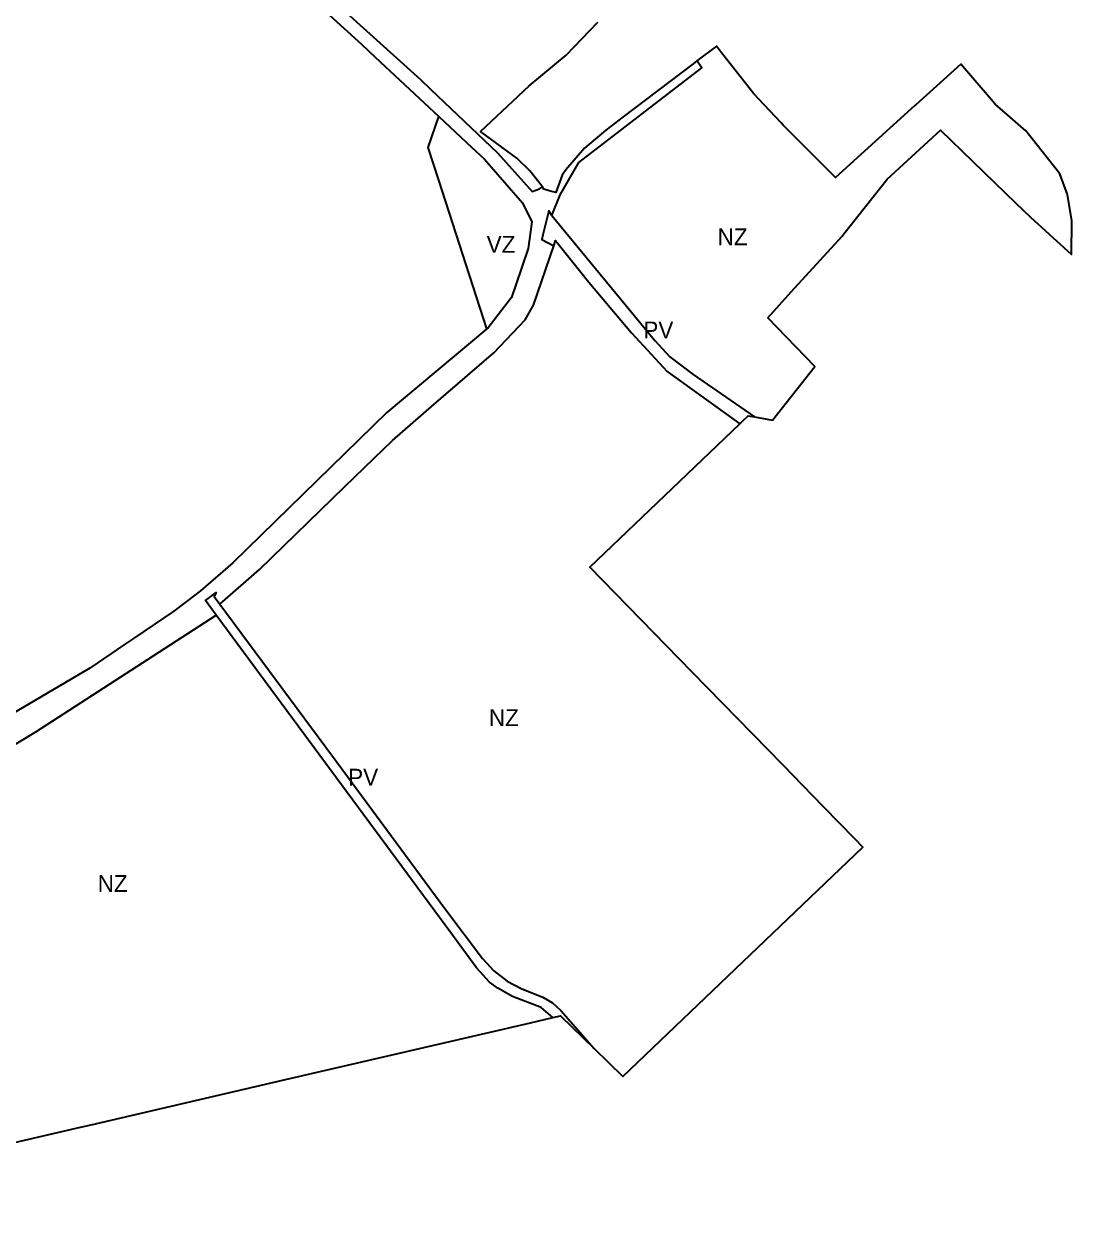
# Model space of a CAD drawing. Extents: x -650451 to -642268, y -1075216 to -1066610.
# Drawn here: x -644423 to -643489, y -1073553 to -1072480 of the extents above; entities that cross this region are included whole.
import ezdxf

# ---------------------------------------------------------------- set-up
doc = ezdxf.new("R2010")
doc.units = 0
doc.header["$LTSCALE"] = 6
doc.layers.add('1', color=7, linetype='Continuous', lineweight=35)
doc.layers.add('2', color=7, linetype='Continuous')

msp = doc.modelspace()

# ---------------------------------------------------------------- linework, layer by layer
at = {"layer": '1'}
for points in [[(-645054.89, -1071761.24), (-645032.12, -1071770.35), (-645018.25, -1071775.91), (-644960.64, -1071817.09), (-644949.54, -1071825.04), (-644862.66, -1071887.21), (-644695.23, -1072018.87), (-644636.46, -1072065.09), (-644588.85, -1072102.53), (-644478.48, -1072182.31), (-644419.24, -1072221.55), (-644364.37, -1072263.96), (-644360.49, -1072267.17), (-644321.52, -1072299.46), (-644287.37, -1072330.05), (-644186.79, -1072422.99), (-644069.52, -1072528.88), (-644060.18, -1072537.75), (-644000.81, -1072594.17), (-643970.07, -1072628.8), (-643963.42, -1072626.24), (-643960.87, -1072624.65)], [(-645021.3, -1071791.05), (-645006.76, -1071802.39), (-644999.75, -1071806.6), (-644996.62, -1071808.6), (-644965.77, -1071828.29), (-644923.07, -1071858.92), (-644871.18, -1071896.16), (-644850.99, -1071912), (-644848.51, -1071913.94), (-644782.12, -1071966.02), (-644704.85, -1072026.63), (-644595.43, -1072112.45), (-644487.07, -1072191.01), (-644480.98, -1072196.8), (-644431.08, -1072231.95), (-644303.63, -1072333.96), (-644289.42, -1072345.33), (-644272.87, -1072360.39), (-644121.7, -1072497.82), (-644109.86, -1072508.89), (-644053.21, -1072561.84)], [(-643960.87, -1072624.65), (-643971.94, -1072610.28), (-643983.64, -1072599.15), (-644015.96, -1072575.24), (-643972.47, -1072534.49), (-643939.76, -1072507.17), (-643911.4, -1072477.79)], [(-643771.73, -1072829.64), (-643755.57, -1072832.64), (-643717.83, -1072784.76), (-643759.87, -1072741.29), (-643738.9, -1072718.28), (-643693.54, -1072668.49), (-643691.94, -1072666.45), (-643653.54, -1072617.62), (-643606.02, -1072574.01), (-643538.58, -1072639.1), (-643525.62, -1072651.6), (-643489.15, -1072684.88), (-643488.71, -1072654.91), (-643492.55, -1072631.48), (-643499.6, -1072613.11), (-643529.75, -1072574.65), (-643557.17, -1072550.96), (-643587.82, -1072515.24), (-643627.98, -1072551.54), (-643628.66, -1072552.16), (-643699.45, -1072616.14), (-643746.13, -1072569.58), (-643748, -1072567.6), (-643767.84, -1072546.53), (-643772.38, -1072541.7), (-643787.69, -1072522.22), (-643801.18, -1072505.04), (-643805.58, -1072499.12), (-643823.09, -1072512.42)], [(-643823.09, -1072512.42), (-643826.36, -1072514.9), (-643888.68, -1072562.22), (-643904.32, -1072574.09), (-643923.21, -1072590.2), (-643940.03, -1072609.4), (-643943.11, -1072614.26), (-643948.93, -1072629.7), (-643954.77, -1072628.14), (-643959.4, -1072626.57), (-643960.87, -1072624.65)], [(-643952.38, -1072650.16), (-643944.98, -1072631.75), (-643928.21, -1072602.89), (-643818.72, -1072518.56), (-643823.09, -1072512.42)], [(-644010.26, -1072751.03), (-644053.2, -1072618.77), (-644062.69, -1072589.53), (-644053.21, -1072561.84)], [(-644053.21, -1072561.84), (-644023.62, -1072589.48), (-644020.16, -1072592.7), (-644012.35, -1072600), (-644006.41, -1072606.81), (-643978.55, -1072638.72), (-643970.28, -1072655.79), (-643973.49, -1072679.63), (-643984.55, -1072711.81), (-643988.48, -1072723.23), (-644009.27, -1072750.21), (-644010.26, -1072751.03)], [(-643952.38, -1072650.16), (-643955.1, -1072645.88), (-643960.39, -1072667.32), (-643961.44, -1072671.57), (-643950.72, -1072677.23)], [(-643952.38, -1072650.16), (-643860.56, -1072761.63), (-643847.1, -1072776.06), (-643826.25, -1072791.8), (-643771.73, -1072829.64)], [(-644248.39, -1072996.52), (-644213.19, -1072965.71), (-644137.11, -1072891.95), (-644110.69, -1072866.34), (-644094.57, -1072850.72), (-644057.56, -1072818.67), (-644004.24, -1072772.48), (-643976.09, -1072743.13), (-643968.86, -1072729.95), (-643950.72, -1072677.23)], [(-643950.72, -1072677.23), (-643949.07, -1072672.43), (-643919.55, -1072709.6), (-643881.34, -1072754.6), (-643849.5, -1072789.12), (-643784.73, -1072835.75)], [(-644010.26, -1072751.03), (-644099.4, -1072825.88), (-644236.74, -1072959.83), (-644265.63, -1072984.81), (-644289.29, -1073002.89), (-644325.45, -1073027.23), (-644333.31, -1073032.51), (-644364.45, -1073053.47), (-644473.14, -1073117.58), (-644486.21, -1073126.35), (-644529.95, -1073158.06)], [(-643914.7, -1073392.62), (-643888.98, -1073417.72), (-643674.98, -1073213.24), (-643682, -1073206.04), (-643710.23, -1073177.1), (-643728.75, -1073158.08), (-643746.24, -1073140.18), (-643827.17, -1073057.19), (-643918.49, -1072963.57), (-643784.73, -1072835.75)], [(-643784.73, -1072835.75), (-643782.64, -1072833.75), (-643777.25, -1072828.61), (-643771.73, -1072829.64)], [(-644251.67, -1073006.23), (-644261.15, -1072993.37), (-644251.63, -1072986.07), (-644253.34, -1072989.81), (-644248.39, -1072996.52)], [(-644248.39, -1072996.52), (-644148.02, -1073132.2), (-644047.66, -1073267.87), (-644014.28, -1073312.31), (-644004.23, -1073323.44), (-643992.28, -1073332.5), (-643979.05, -1073339.57), (-643960.48, -1073347.01), (-643951.85, -1073352.05), (-643944.35, -1073358.67), (-643914.7, -1073392.62)], [(-644762.37, -1073553.42), (-644764.68, -1073545.3), (-644782.57, -1073482.57), (-644796.05, -1073442.48), (-644801.88, -1073417.95), (-644799.16, -1073413.58), (-644797.05, -1073407.39), (-644795.76, -1073403.59), (-644796.12, -1073395.56), (-644795.99, -1073395.08), (-644776.32, -1073383.08), (-644698.13, -1073318.48), (-644678.02, -1073303.11), (-644577.34, -1073226.12), (-644547.27, -1073203.12), (-644510.49, -1073173.7), (-644488.53, -1073156.12), (-644412.36, -1073110.27), (-644251.67, -1073006.23)], [(-643951.41, -1073364.95), (-643962.02, -1073356.06), (-643987.35, -1073346.4), (-644000.4, -1073338.94), (-644007.99, -1073333.47), (-644019.54, -1073320.72), (-644042.52, -1073289.59), (-644251.67, -1073006.23)], [(-644762.37, -1073553.42), (-644452.17, -1073481.3), (-644372.58, -1073462.83), (-644363.26, -1073460.66), (-644189.82, -1073420.36), (-643971.48, -1073369.61), (-643951.41, -1073364.95)], [(-643951.41, -1073364.95), (-643944.57, -1073363.36), (-643914.7, -1073392.62)]]:
    msp.add_lwpolyline(points, dxfattribs=at)

# ---------------------------------------------------------------- texts
at = {"layer": '2'}
for s, p in [('NZ', (-643804.618, -1072676.699)), ('VZ', (-644010.526, -1072683.372)), ('PV', (-643870.801, -1072759.701)), ('NZ', (-644008.55, -1073105.252)), ('PV', (-644133.987, -1073158.326)), ('NZ', (-644357.304, -1073253.029))]:
    msp.add_text(s, height=15, dxfattribs=at).set_placement(p)

doc.saveas('drawing.dxf')
